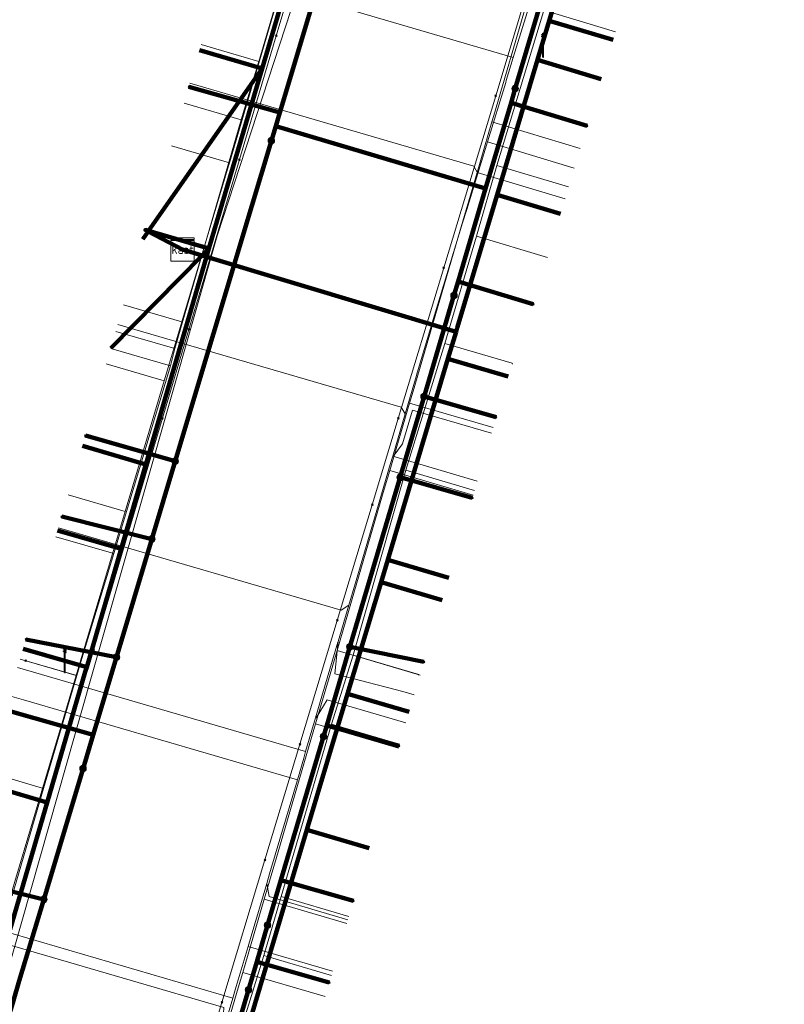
# Model space of a CAD drawing. Extents: x 152558 to 154479, y 462974 to 463683.
# Tile 326 of 638: x 154087 to 154113, y 463165 to 463199. Entities that reach past the tile are written whole.
import ezdxf
from ezdxf.enums import TextEntityAlignment as Align
from ezdxf.lldxf.tags import DXFTag

# ---------------------------------------------------------------- set-up
doc = ezdxf.new("R2010")
doc.units = 0
doc.header["$LTSCALE"] = 0.2
doc.layers.get('0').update_dxf_attribs({"linetype": 'CONTINUOUS'})
for name, color, linetype, lineweight in [('B-RO-KL-DATA_COAXIAAL_17_ZIGGO BV-G', 90, 'KL-DATA-N', 18), ('B-RO-KL-DATA_COAXIAAL_7_ZIGGO BV-G', 90, 'KL-DATA-N', 18), ('B-RO-KL-DATA_DUCT_ZIGGO BV-G', 90, 'CONTINUOUS', 100), ('B-RO-KL-DATA_HULPSTUK_KPN BV-S', 90, 'CONTINUOUS', 25), ('B-RO-KL-DATA_HULPSTUK_REGGEFIBER OPERATOR BV-S', 90, 'CONTINUOUS', 25), ('B-RO-KL-DATA_HULPSTUK_ZIGGO BV-S', 90, 'CONTINUOUS', 25), ('B-RO-KL-DATA_KABELBED_KPN BV-G', 90, 'CONTINUOUS', 100), ('B-RO-KL-DATA_KABELBED_ZIGGO BV-G', 90, 'CONTINUOUS', 100), ('B-RO-KL-DATA_REGGEFIBER OPERATOR BV-G', 90, 'KL-DATA-N', 18), ('B-RO-KL-ET_LS_400 V_STEDIN NETBEHEER BV-G', 190, 'KL-LS-N', 18), ('B-RO-KL-ET_LS_GEMEENTE AMERSFOORT-S', 190, 'CONTINUOUS', 25), ('B-RO-KL-GAS_LD_PE_32_0.1 BAR_STEDIN NETBEHEER BV-G', 50, 'KL-GAS-LD-N', 18), ('B-RO-KL-GAS_LD_PVC_63_0.1 BAR_STEDIN NETBEHEER BV-G', 50, 'KL-GAS-LD-N', 18), ('B-RO-KL-WATER_100_VITENS-G', 170, 'KL-WATER-N', 18), ('B-RO-KL-WATER_HULPSTUK_VITENS-S', 170, 'CONTINUOUS', 25)]:
    doc.layers.add(name, color=color, linetype=linetype, lineweight=lineweight)
doc.styles.add('NLCS-ISO', font='NLCS-ISO.ttf')
tags = doc.linetypes.add('KL-DATA-N', pattern='A,4,-1,[101,NLCS.SHX,S=0.5,R=0,X=0,Y=0],-1,4,-1,["D",Standard,S=1,R=0,X=-0.25,Y=-0.5],-1.5', length=12.5).pattern_tags.tags
tags[18] = DXFTag(74, 10)
tags = doc.linetypes.add('KL-GAS-LD-N', pattern='A,4,-1,[69,NLCS.SHX,S=0.5,R=0,X=0,Y=0],-1,4,-1,["L",Standard,S=1,R=0,X=0.25,Y=-0.5],-2', length=13).pattern_tags.tags
tags[18] = DXFTag(74, 10)
tags = doc.linetypes.add('KL-LS-N', pattern='A,4,-1,[103,NLCS.SHX,S=0.75,R=0,X=0,Y=0],-1,4,-1,["L",Standard,S=1,R=0,X=0,Y=-0.5],-2', length=13).pattern_tags.tags
tags[18] = DXFTag(74, 10)
doc.linetypes.add('KL-WATER-N', pattern='A,7,-0.5,[168,NLCS.SHX,S=0.75,R=0,X=0.75,Y=0],-2', length=9.5)

# ---------------------------------------------------------------- blocks, each defined once
blk = doc.blocks.new('SKL-WTB_HULP_KAST-SO')
at = {"color": 0, "linetype": 'ByBlock', "lineweight": 18}
for points in [[(-2, 2), (2, 2), (2, 1.68), (-2, 1.68)], [(-2, 1.52), (2, 1.52), (2, -2), (-2, -2)]]:
    blk.add_lwpolyline(points, close=True, dxfattribs=at)
at = {"color": 0, "linetype": 'ByBlock', "lineweight": 18, "style": 'NLCS-ISO'}
blk.add_text('kast', height=1.5, dxfattribs=at).set_placement((0, 0), align=Align.MIDDLE_CENTER)
at = {"color": 0, "linetype": 'ByBlock', "lineweight": 18, "style": 'NLCS-ISO', "flags": 1}
for tag, p in [('TYPE', (2.5, 0)), ('LABEL', (2.5, -1.5)), ('OMSCHRIJVING', (2.5, -3))]:
    blk.add_attdef(tag, p, '', height=1, dxfattribs=at)
blk = doc.blocks.new('SKL-WTB_HULP_OVERIG-SO')
at = {"color": 0, "linetype": 'ByBlock', "lineweight": 18}
for points in [[(-0.14, 0.14), (0.14, -0.14)], [(0.14, 0.14), (-0.14, -0.14)]]:
    blk.add_lwpolyline(points, dxfattribs=at)
at = {"color": 0, "linetype": 'ByBlock', "lineweight": 18, "style": 'NLCS-ISO', "flags": 1}
for tag, p in [('TYPE', (1.5, 0)), ('LABEL', (1.5, -1.5)), ('OMSCHRIJVING', (1.5, -3))]:
    blk.add_attdef(tag, p, '', height=1, dxfattribs=at)
blk = doc.blocks.new('SKL-WTB_HULP_MOF-SO')
at = {"linetype": 'ByBlock', "lineweight": 18}
h = blk.add_hatch(color=0, dxfattribs=at)
h.dxf.hatch_style = 1
h.paths.add_polyline_path([(-0.5625, 0, 1), (0.5625, 0, 1)])
at = {"color": 0, "linetype": 'ByBlock', "lineweight": 18}
blk.add_circle((0, 0), 0.5625, dxfattribs=at)
at = {"color": 0, "linetype": 'ByBlock', "lineweight": 18, "style": 'NLCS-ISO', "flags": 1}
for tag, p in [('TYPE', (1.5, 0)), ('LABEL', (1.5, -1.5)), ('OMSCHRIJVING', (1.5, -3))]:
    blk.add_attdef(tag, p, '', height=1, dxfattribs=at)
blk = doc.blocks.new('SKL-ET_LS_MAST-SO')
for p, q in [((-0.05, 2.07), (0.05, 2.07)), ((-0.05, -2), (0.05, -2))]:
    blk.add_line(p, q)
for points in [[(-0.18, 1.76), (-0.22, 1.76), (-0.22, 1.84), (-0.18, 1.84), (-0.18, 1.79)], [(-0.18, 1.79), (-0.05, 1.79)], [(-0.18, 1.76), (-0.05, 1.76)], [(-0.05, -2), (-0.05, 2.07)], [(0.05, -2), (0.05, 2.07)], [(0.18, 1.92), (0.05, 1.92)], [(0.18, 1.89), (0.05, 1.89)], [(0.18, 1.89), (0.22, 1.89), (0.22, 1.97), (0.18, 1.97), (0.18, 1.92)], [(0.18, 1.63), (0.22, 1.63), (0.22, 1.71), (0.18, 1.71), (0.18, 1.66)], [(-0.18, 1.49), (-0.22, 1.49), (-0.22, 1.57), (-0.18, 1.57), (-0.18, 1.52)], [(-0.18, 1.52), (-0.05, 1.52)], [(-0.18, 1.49), (-0.05, 1.49)], [(0.18, 1.66), (0.05, 1.66)], [(0.18, 1.63), (0.05, 1.63)], [(0.18, 1.39), (0.05, 1.39)], [(0.18, 1.36), (0.05, 1.36)], [(0.18, 1.36), (0.22, 1.36), (0.22, 1.44), (0.18, 1.44), (0.18, 1.39)]]:
    blk.add_lwpolyline(points)

msp = doc.modelspace()

# ---------------------------------------------------------------- linework, layer by layer
at = {"layer": 'B-RO-KL-DATA_COAXIAAL_17_ZIGGO BV-G', "flags": 128}
for points in [[(154029.423, 463067.701), (154029.759, 463068.216), (154030.431, 463067.778), (154032.513, 463066.421), (154034.757, 463064.958), (154035.105, 463064.731), (154035.088, 463064.739), (154037.116, 463063.552), (154038.186, 463062.976), (154039.185, 463062.438), (154041.293, 463061.398), (154042.618, 463060.802), (154043.436, 463060.434), (154045.612, 463059.547), (154049.426, 463058.097), (154049.598, 463058.048), (154053.749, 463056.86), (154054.222, 463056.717), (154055.179, 463056.426), (154062.379, 463054.242), (154063.034, 463054.043), (154063.416, 463053.927), (154065.581, 463064.581), (154065.683, 463065.086), (154065.733, 463065.331), (154065.783, 463065.576), (154066.035, 463066.813), (154066.141, 463067.338), (154067.908, 463073.246), (154068.235, 463074.339), (154068.378, 463074.818), (154069.069, 463077.126), (154069.557, 463078.757), (154071.085, 463083.865), (154073.364, 463091.552), (154074.202, 463094.379), (154075.223, 463097.823), (154075.892, 463100.08), (154076.49, 463102.097), (154076.747, 463102.964), (154077.918, 463106.914), (154078.281, 463108.137), (154078.839, 463110.019), (154078.979, 463110.486), (154080.627, 463115.995), (154082.046, 463120.735), (154082.419, 463121.982), (154084.628, 463129.363), (154085.76, 463133.145), (154087.15, 463137.791), (154087.208, 463137.986), (154089.173, 463144.55), (154090.892, 463150.296), (154091.248, 463151.484), (154093.273, 463158.25), (154093.961, 463160.549), (154094.978, 463163.947), (154097.098, 463171.032), (154098.485, 463175.667), (154099.623, 463179.468), (154099.852, 463180.234), (154101.902, 463187.084), (154102.176, 463188), (154102.218, 463188.14), (154102.339, 463188.546), (154103.573, 463192.668), (154104.95, 463197.267), (154105.35, 463198.604), (154105.692, 463199.745), (154106.347, 463201.907), (154107.668, 463206.268), (154109.986, 463213.926), (154112.009, 463220.604), (154112.984, 463224.011), (154113.107, 463224.444), (154113.176, 463224.684), (154113.245, 463224.924), (154113.314, 463225.164), (154113.383, 463225.404), (154113.752, 463226.697), (154114.681, 463229.943), (154114.925, 463230.798), (154115.069, 463231.3), (154116.966, 463237.403), (154117.855, 463240.265), (154118.861, 463243.503), (154119.375, 463245.238), (154120.117, 463247.745), (154120.83, 463250), (154121.727, 463252.934), (154122.93, 463256.871), (154124.576, 463262.255), (154124.763, 463262.888), (154125.681, 463266.002), (154128.19, 463274.512), (154129.486, 463278.909), (154129.801, 463279.979), (154130, 463280.653), (154130.509, 463282.378), (154132.517, 463289.187), (154133.79, 463293.506), (154135.205, 463298.304), (154138.408, 463309.168), (154140.696, 463316.923), (154141.004, 463317.969), (154142.06, 463321.549), (154143.28, 463325.687), (154145.538, 463333.347), (154145.833, 463334.348), (154146.358, 463336.128), (154153.347, 463335.311), (154160.381, 463335.067), (154167.181, 463335.385), (154167.411, 463335.396), (154168.811, 463335.576), (154168.413, 463334.85), (154168.17, 463334.406), (154168.055, 463334.197), (154167.746, 463333.633), (154167.455, 463333.103), (154167.402, 463333.006), (154167.318, 463332.853), (154167.079, 463332.418), (154166.84, 463331.982), (154167.495, 463331.589), (154167.996, 463331.289), (154168.335, 463331.085), (154168.284, 463330.999)], [(154120.958, 462987.819), (154120.001, 462988.092), (154120.028, 462988.188), (154120.055, 462988.284), (154120.083, 462988.38), (154120.138, 462988.573), (154119.942, 462988.629), (154115.31, 462989.247), (154114.779, 462989.398), (154117.263, 462997.747), (154117.277, 462997.795), (154117.353, 462998.048), (154118.486, 463001.854), (154119.86, 463003.272), (154120.988, 463004.21), (154121.556, 463004.721), (154121.981, 463005.428), (154129.22, 463033.412), (154129.153, 463033.787), (154128.861, 463034.161), (154128.4, 463034.481), (154130.728, 463033.802), (154132.44, 463033.303), (154132.972, 463033.148), (154133.217, 463033.077), (154133.554, 463032.979), (154134.362, 463035.752), (154135.133, 463043.855), (154135.128, 463043.856), (154126.108, 463046.44), (154100.207, 463054.123), (154097.399, 463054.694), (154067.442, 463063.942), (154067.032, 463064.437), (154066.649, 463064.812), (154066.348, 463065.256), (154066.14, 463065.75), (154066.035, 463066.276), (154066.035, 463066.813), (154066.141, 463067.338), (154067.908, 463073.246), (154068.235, 463074.339), (154068.378, 463074.818), (154069.069, 463077.126), (154069.557, 463078.757), (154071.085, 463083.865), (154073.364, 463091.552), (154074.202, 463094.379), (154075.223, 463097.823), (154075.892, 463100.08), (154076.49, 463102.097), (154076.747, 463102.964), (154077.918, 463106.914), (154078.281, 463108.137), (154078.839, 463110.019), (154078.979, 463110.486), (154080.627, 463115.995), (154082.046, 463120.735), (154082.419, 463121.982), (154084.628, 463129.363), (154085.76, 463133.145), (154087.15, 463137.791), (154087.208, 463137.986), (154089.173, 463144.55), (154090.892, 463150.296), (154091.248, 463151.484), (154093.273, 463158.25), (154093.961, 463160.549), (154094.978, 463163.947), (154097.098, 463171.032), (154098.485, 463175.667), (154099.623, 463179.468), (154099.852, 463180.234), (154101.902, 463187.084), (154102.176, 463188), (154102.218, 463188.14), (154102.339, 463188.546), (154103.573, 463192.668), (154104.95, 463197.267), (154105.35, 463198.604), (154105.692, 463199.745), (154106.347, 463201.907), (154107.668, 463206.268), (154109.986, 463213.926), (154112.009, 463220.604), (154112.984, 463224.011), (154113.107, 463224.444), (154113.176, 463224.684), (154113.245, 463224.924), (154113.314, 463225.164), (154113.383, 463225.404), (154113.752, 463226.697), (154114.681, 463229.943), (154114.925, 463230.798), (154115.069, 463231.3), (154116.966, 463237.403), (154117.855, 463240.265), (154118.861, 463243.503), (154119.375, 463245.238), (154120.117, 463247.745), (154120.83, 463250), (154121.727, 463252.934), (154122.93, 463256.871), (154124.576, 463262.255), (154124.763, 463262.888), (154125.681, 463266.002), (154128.19, 463274.512), (154129.486, 463278.909), (154129.801, 463279.979), (154130, 463280.653), (154130.509, 463282.378), (154132.517, 463289.187), (154133.79, 463293.506), (154135.205, 463298.304), (154138.408, 463309.168), (154140.696, 463316.923), (154141.004, 463317.969), (154142.06, 463321.549), (154143.28, 463325.687), (154145.538, 463333.347), (154147.832, 463332.656), (154150.74, 463331.14), (154156.152, 463328.32), (154158.551, 463327.07), (154162.502, 463324.904), (154162.629, 463324.835), (154162.853, 463324.712), (154163.126, 463325.209), (154163.171, 463325.292), (154163.868, 463326.562), (154165.89, 463330.249), (154166.058, 463330.556), (154166.153, 463330.729), (154166.421, 463331.217), (154166.541, 463331.436), (154166.649, 463331.633), (154166.661, 463331.655), (154166.781, 463331.874), (154167.43, 463331.512), (154167.876, 463331.244), (154168.284, 463330.999)], [(154121.26, 463222.009), (154121.106, 463221.509), (154119.049, 463222.143), (154118.004, 463222.465), (154117.14, 463222.731), (154115.992, 463223.085), (154113.804, 463223.758), (154112.984, 463224.011), (154112.009, 463220.604), (154109.986, 463213.926), (154107.668, 463206.268), (154106.347, 463201.907), (154105.692, 463199.745), (154105.35, 463198.604), (154104.95, 463197.267), (154103.573, 463192.668), (154102.339, 463188.546), (154102.218, 463188.14), (154102.176, 463188), (154093.679, 463190.561), (154093.527, 463190.607), (154092.862, 463190.807)]]:
    msp.add_lwpolyline(points, dxfattribs=at)
at = {"layer": 'B-RO-KL-DATA_COAXIAAL_7_ZIGGO BV-G', "flags": 128}
for points in [[(154092.862, 463190.807), (154093.527, 463190.607), (154093.679, 463190.561), (154102.176, 463188), (154102.218, 463188.14), (154102.339, 463188.546), (154103.573, 463192.668), (154104.95, 463197.267), (154105.35, 463198.604), (154105.692, 463199.745), (154106.347, 463201.907), (154107.668, 463206.268), (154109.986, 463213.926), (154112.139, 463213.278)], [(154092.862, 463190.807), (154093.527, 463190.607), (154093.679, 463190.561), (154102.176, 463188), (154102.218, 463188.14), (154102.339, 463188.546), (154103.573, 463192.668), (154104.95, 463197.267), (154105.35, 463198.604), (154105.692, 463199.745), (154106.347, 463201.907), (154107.668, 463206.268), (154109.828, 463205.618)], [(154092.862, 463190.807), (154093.527, 463190.607), (154093.762, 463190.846), (154094.388, 463192.993), (154095.57, 463196.981), (154096.335, 463199.563), (154097.244, 463202.632), (154097.95, 463205.013), (154095.795, 463205.644)], [(154092.862, 463190.807), (154093.527, 463190.607), (154093.762, 463190.846), (154094.388, 463192.993), (154095.57, 463196.981), (154096.335, 463199.563), (154097.244, 463202.632), (154095.101, 463203.26)], [(154092.862, 463190.807), (154093.527, 463190.607), (154093.679, 463190.561), (154102.176, 463188), (154102.218, 463188.14), (154102.339, 463188.546), (154103.573, 463192.668), (154104.95, 463197.267), (154105.35, 463198.604), (154105.692, 463199.745), (154106.347, 463201.907), (154108.514, 463201.254)], [(154092.862, 463190.807), (154093.527, 463190.607), (154093.679, 463190.561), (154102.176, 463188), (154102.218, 463188.14), (154102.339, 463188.546), (154103.573, 463192.668), (154104.95, 463197.267), (154105.35, 463198.604), (154107.524, 463197.95)], [(154092.862, 463190.807), (154093.527, 463190.607), (154093.762, 463190.846), (154094.388, 463192.993), (154095.57, 463196.981), (154093.443, 463197.604)], [(154092.862, 463190.807), (154093.527, 463190.607), (154093.762, 463190.846), (154094.388, 463192.993), (154095.57, 463196.981), (154093.443, 463197.604)], [(154092.862, 463190.807), (154093.527, 463190.607), (154093.679, 463190.561), (154102.176, 463188), (154102.218, 463188.14), (154102.339, 463188.546), (154103.573, 463192.668), (154104.95, 463197.267), (154107.117, 463196.615)], [(154092.862, 463190.807), (154093.527, 463190.607), (154093.679, 463190.561), (154102.176, 463188), (154102.218, 463188.14), (154102.339, 463188.546), (154103.573, 463192.668), (154105.733, 463192.018)], [(154092.862, 463190.807), (154091.693, 463191.426), (154091.504, 463191.155)], [(154092.862, 463190.807), (154093.527, 463190.607), (154093.679, 463190.561), (154091.614, 463183.484), (154090.774, 463180.602), (154089.598, 463176.572), (154089.551, 463176.409), (154088.254, 463171.964), (154087.864, 463170.625), (154086.986, 463167.646), (154085.94, 463164.097), (154084.725, 463159.972), (154083.877, 463157.095), (154081.905, 463150.402), (154081.622, 463149.443), (154079.887, 463143.559), (154079.613, 463142.628), (154078.991, 463140.515), (154078.883, 463140.15), (154078.483, 463138.792), (154077.962, 463137.049), (154076.52, 463132.231), (154074.546, 463125.634), (154071, 463125)], [(154092.862, 463190.807), (154093.527, 463190.607), (154093.679, 463190.561), (154091.614, 463183.484), (154090.774, 463180.602), (154089.598, 463176.572), (154089.551, 463176.409), (154088.254, 463171.964), (154087.864, 463170.625), (154086.986, 463167.646), (154085.94, 463164.097), (154084.725, 463159.972), (154083.877, 463157.095), (154081.905, 463150.402), (154081.622, 463149.443), (154079.887, 463143.559), (154079.613, 463142.628), (154078.991, 463140.515), (154078.883, 463140.15), (154078.483, 463138.792), (154077.962, 463137.049), (154076.52, 463132.231), (154074.546, 463125.634), (154071, 463125)], [(154092.862, 463190.807), (154093.527, 463190.607), (154093.679, 463190.561), (154091.614, 463183.484), (154090.774, 463180.602), (154089.598, 463176.572), (154089.551, 463176.409), (154088.254, 463171.964), (154087.864, 463170.625), (154086.986, 463167.646), (154085.94, 463164.097), (154084.725, 463159.972), (154083.877, 463157.095), (154081.905, 463150.402), (154081.622, 463149.443), (154079.887, 463143.559), (154079.613, 463142.628), (154078.991, 463140.515), (154078.883, 463140.15), (154078.483, 463138.792), (154077.962, 463137.049), (154076.52, 463132.231), (154074.612, 463132.798)], [(154092.862, 463190.807), (154093.527, 463190.607), (154093.679, 463190.561), (154091.614, 463183.484), (154090.774, 463180.602), (154089.598, 463176.572), (154089.551, 463176.409), (154088.254, 463171.964), (154087.864, 463170.625), (154086.986, 463167.646), (154085.94, 463164.097), (154084.725, 463159.972), (154083.877, 463157.095), (154081.905, 463150.402), (154081.622, 463149.443), (154079.887, 463143.559), (154079.613, 463142.628), (154078.991, 463140.515), (154078.883, 463140.15), (154078.483, 463138.792), (154077.962, 463137.049), (154076.05, 463137.618)], [(154092.862, 463190.807), (154093.527, 463190.607), (154093.679, 463190.561), (154091.614, 463183.484), (154090.774, 463180.602), (154089.598, 463176.572), (154089.551, 463176.409), (154088.254, 463171.964), (154087.864, 463170.625), (154086.986, 463167.646), (154085.94, 463164.097), (154084.725, 463159.972), (154083.877, 463157.095), (154081.905, 463150.402), (154081.622, 463149.443), (154079.887, 463143.559), (154079.613, 463142.628), (154078.991, 463140.515), (154078.883, 463140.15), (154076.971, 463140.714)], [(154092.862, 463190.807), (154093.527, 463190.607), (154093.679, 463190.561), (154091.614, 463183.484), (154090.774, 463180.602), (154089.598, 463176.572), (154089.551, 463176.409), (154088.254, 463171.964), (154087.864, 463170.625), (154086.986, 463167.646), (154085.94, 463164.097), (154084.725, 463159.972), (154083.877, 463157.095), (154081.905, 463150.402), (154081.622, 463149.443), (154079.887, 463143.559), (154077.984, 463144.12)], [(154092.862, 463190.807), (154093.527, 463190.607), (154093.679, 463190.561), (154091.614, 463183.484), (154090.774, 463180.602), (154089.598, 463176.572), (154089.551, 463176.409), (154088.254, 463171.964), (154087.864, 463170.625), (154086.986, 463167.646), (154085.94, 463164.097), (154084.725, 463159.972), (154083.877, 463157.095), (154081.905, 463150.402), (154081.622, 463149.443), (154079.734, 463150.004)], [(154092.862, 463190.807), (154093.527, 463190.607), (154093.679, 463190.561), (154091.614, 463183.484), (154090.774, 463180.602), (154089.598, 463176.572), (154089.551, 463176.409), (154088.254, 463171.964), (154087.864, 463170.625), (154086.986, 463167.646), (154085.94, 463164.097), (154084.725, 463159.972), (154083.877, 463157.095), (154081.905, 463150.402), (154080.015, 463150.964)], [(154092.862, 463190.807), (154093.527, 463190.607), (154093.679, 463190.561), (154102.176, 463188), (154101.902, 463187.084), (154099.852, 463180.234), (154099.623, 463179.468), (154098.485, 463175.667), (154097.098, 463171.032), (154094.978, 463163.947), (154093.961, 463160.549), (154093.273, 463158.25), (154091.248, 463151.484), (154090.892, 463150.296), (154089.173, 463144.55), (154087.208, 463137.986), (154087.15, 463137.791), (154085.76, 463133.145), (154084.628, 463129.363), (154082.419, 463121.982), (154084.719, 463121.301)], [(154092.862, 463190.807), (154093.527, 463190.607), (154093.679, 463190.561), (154091.614, 463183.484), (154090.774, 463180.602), (154089.598, 463176.572), (154089.551, 463176.409), (154088.254, 463171.964), (154087.864, 463170.625), (154086.986, 463167.646), (154085.94, 463164.097), (154084.725, 463159.972), (154082.585, 463160.596)], [(154092.862, 463190.807), (154093.527, 463190.607), (154093.679, 463190.561), (154091.614, 463183.484), (154090.774, 463180.602), (154089.598, 463176.572), (154089.551, 463176.409), (154088.254, 463171.964), (154087.864, 463170.625), (154086.986, 463167.646), (154085.94, 463164.097), (154083.789, 463164.724)], [(154092.862, 463190.807), (154093.527, 463190.607), (154093.679, 463190.561), (154102.176, 463188), (154101.902, 463187.084), (154099.852, 463180.234), (154099.623, 463179.468), (154098.485, 463175.667), (154097.098, 463171.032), (154094.978, 463163.947), (154093.961, 463160.549), (154093.273, 463158.25), (154091.248, 463151.484), (154090.892, 463150.296), (154089.173, 463144.55), (154087.208, 463137.986), (154087.15, 463137.791), (154085.76, 463133.145), (154084.628, 463129.363), (154086.908, 463128.688)], [(154092.862, 463190.807), (154093.527, 463190.607), (154093.679, 463190.561), (154102.176, 463188), (154101.902, 463187.084), (154099.852, 463180.234), (154099.623, 463179.468), (154098.485, 463175.667), (154097.098, 463171.032), (154094.978, 463163.947), (154093.961, 463160.549), (154093.273, 463158.25), (154091.248, 463151.484), (154090.892, 463150.296), (154089.173, 463144.55), (154087.208, 463137.986), (154087.15, 463137.791), (154085.76, 463133.145), (154084.628, 463129.363), (154086.908, 463128.688)], [(154092.862, 463190.807), (154093.527, 463190.607), (154093.679, 463190.561), (154091.614, 463183.484), (154090.774, 463180.602), (154089.598, 463176.572), (154089.551, 463176.409), (154088.254, 463171.964), (154087.864, 463170.625), (154086.986, 463167.646), (154084.83, 463168.275)], [(154092.862, 463190.807), (154093.527, 463190.607), (154093.679, 463190.561), (154091.614, 463183.484), (154090.774, 463180.602), (154089.598, 463176.572), (154089.551, 463176.409), (154088.254, 463171.964), (154087.864, 463170.625), (154086.986, 463167.646), (154084.83, 463168.275)], [(154092.862, 463190.807), (154093.527, 463190.607), (154093.679, 463190.561), (154102.176, 463188), (154101.902, 463187.084), (154099.852, 463180.234), (154099.623, 463179.468), (154098.485, 463175.667), (154097.098, 463171.032), (154094.978, 463163.947), (154093.961, 463160.549), (154093.273, 463158.25), (154091.248, 463151.484), (154090.892, 463150.296), (154089.173, 463144.55), (154087.208, 463137.986), (154087.15, 463137.791), (154085.76, 463133.145), (154086.891, 463132.811), (154086.692, 463132.14), (154087.831, 463131.803)], [(154092.862, 463190.807), (154093.527, 463190.607), (154093.679, 463190.561), (154091.614, 463183.484), (154090.774, 463180.602), (154089.598, 463176.572), (154089.551, 463176.409), (154088.254, 463171.964), (154086.09, 463172.595)], [(154089.906, 463137.782), (154089.744, 463137.233), (154087.208, 463137.986), (154089.173, 463144.55), (154090.892, 463150.296), (154091.248, 463151.484), (154093.273, 463158.25), (154093.961, 463160.549), (154094.978, 463163.947), (154097.098, 463171.032), (154098.485, 463175.667), (154099.623, 463179.468), (154099.852, 463180.234), (154101.902, 463187.084), (154102.176, 463188), (154093.679, 463190.561), (154093.527, 463190.607), (154092.862, 463190.807)], [(154092.862, 463190.807), (154093.527, 463190.607), (154093.679, 463190.561), (154091.614, 463183.484), (154090.774, 463180.602), (154089.598, 463176.572), (154087.434, 463177.203)], [(154092.862, 463190.807), (154093.527, 463190.607), (154093.679, 463190.561), (154102.176, 463188), (154101.902, 463187.084), (154099.852, 463180.234), (154099.623, 463179.468), (154098.485, 463175.667), (154097.098, 463171.032), (154094.978, 463163.947), (154093.961, 463160.549), (154093.273, 463158.25), (154091.248, 463151.484), (154090.892, 463150.296), (154089.173, 463144.55), (154091.397, 463143.894)], [(154092.862, 463190.807), (154093.527, 463190.607), (154093.679, 463190.561), (154091.614, 463183.484), (154089.45, 463184.115)], [(154092.862, 463190.807), (154093.527, 463190.607), (154090.423, 463187.448)], [(154092.862, 463190.807), (154093.527, 463190.607), (154093.679, 463190.561), (154102.176, 463188), (154101.902, 463187.084), (154099.852, 463180.234), (154099.623, 463179.468), (154098.485, 463175.667), (154097.098, 463171.032), (154094.978, 463163.947), (154093.961, 463160.549), (154093.273, 463158.25), (154091.248, 463151.484), (154090.892, 463150.296), (154093.093, 463149.648)], [(154092.862, 463190.807), (154093.527, 463190.607), (154093.679, 463190.561), (154102.176, 463188), (154101.902, 463187.084), (154099.852, 463180.234), (154099.623, 463179.468), (154098.485, 463175.667), (154097.098, 463171.032), (154094.978, 463163.947), (154093.961, 463160.549), (154093.273, 463158.25), (154091.248, 463151.484), (154093.448, 463150.836)], [(154092.862, 463190.807), (154093.527, 463190.607), (154093.679, 463190.561), (154102.176, 463188), (154101.902, 463187.084), (154099.852, 463180.234), (154101.932, 463179.621)], [(154092.862, 463190.807), (154093.527, 463190.607), (154093.679, 463190.561), (154102.176, 463188), (154101.902, 463187.084), (154099.852, 463180.234), (154099.623, 463179.468), (154101.706, 463178.854)], [(154092.862, 463190.807), (154093.527, 463190.607), (154093.679, 463190.561), (154102.176, 463188), (154101.902, 463187.084), (154099.852, 463180.234), (154099.623, 463179.468), (154098.485, 463175.667), (154100.58, 463175.05)], [(154092.862, 463190.807), (154093.527, 463190.607), (154093.679, 463190.561), (154102.176, 463188), (154101.902, 463187.084), (154099.852, 463180.234), (154099.623, 463179.468), (154098.485, 463175.667), (154097.098, 463171.032), (154094.978, 463163.947), (154097.121, 463163.315)], [(154092.862, 463190.807), (154093.527, 463190.607), (154093.679, 463190.561), (154102.176, 463188), (154101.902, 463187.084), (154103.954, 463186.48)], [(154092.862, 463190.807), (154093.527, 463190.607), (154093.679, 463190.561), (154102.176, 463188), (154101.902, 463187.084), (154099.852, 463180.234), (154099.623, 463179.468), (154098.485, 463175.667), (154097.098, 463171.032), (154099.212, 463170.409)], [(154092.862, 463190.807), (154093.527, 463190.607), (154093.679, 463190.561), (154102.176, 463188), (154101.902, 463187.084), (154099.852, 463180.234), (154099.623, 463179.468), (154098.485, 463175.667), (154097.098, 463171.032), (154094.978, 463163.947), (154093.961, 463160.549), (154096.123, 463159.912)], [(154092.862, 463190.807), (154093.527, 463190.607), (154093.679, 463190.561), (154102.176, 463188), (154101.902, 463187.084), (154099.852, 463180.234), (154099.623, 463179.468), (154098.485, 463175.667), (154097.098, 463171.032), (154094.978, 463163.947), (154093.961, 463160.549), (154093.273, 463158.25), (154095.44, 463157.611)]]:
    msp.add_lwpolyline(points, dxfattribs=at)
at = {"layer": 'B-RO-KL-DATA_DUCT_ZIGGO BV-G', "flags": 128}
for points in [[(154113.107, 463224.444), (154112.984, 463224.011), (154109.986, 463213.926), (154107.668, 463206.268), (154106.347, 463201.907), (154105.35, 463198.604), (154104.95, 463197.267), (154103.573, 463192.668), (154102.218, 463188.14)], [(154082.046, 463120.735), (154082.419, 463121.982), (154084.628, 463129.363), (154085.76, 463133.145), (154087.208, 463137.986), (154089.173, 463144.55), (154090.892, 463150.296), (154091.248, 463151.484), (154093.273, 463158.25), (154093.961, 463160.549), (154094.978, 463163.947), (154097.098, 463171.032), (154098.485, 463175.667), (154099.623, 463179.468), (154099.852, 463180.234), (154101.902, 463187.084), (154102.176, 463188), (154102.218, 463188.14), (154103.573, 463192.668), (154104.95, 463197.267), (154105.35, 463198.604), (154106.347, 463201.907)], [(154106.347, 463201.907), (154105.35, 463198.604), (154104.95, 463197.267), (154103.573, 463192.668), (154102.218, 463188.14), (154102.176, 463188), (154101.902, 463187.084), (154099.852, 463180.234), (154099.623, 463179.468), (154098.485, 463175.667), (154097.098, 463171.032), (154094.978, 463163.947), (154093.961, 463160.549), (154093.273, 463158.25), (154091.248, 463151.484), (154090.892, 463150.296), (154089.173, 463144.55), (154087.208, 463137.986), (154085.76, 463133.145), (154084.628, 463129.363), (154082.419, 463121.982), (154082.046, 463120.735)], [(154106.347, 463201.907), (154105.35, 463198.604), (154104.95, 463197.267), (154103.573, 463192.668), (154102.218, 463188.14), (154102.176, 463188), (154101.902, 463187.084), (154099.852, 463180.234), (154099.623, 463179.468), (154098.485, 463175.667), (154097.098, 463171.032), (154094.978, 463163.947), (154093.961, 463160.549), (154093.273, 463158.25), (154091.248, 463151.484), (154090.892, 463150.296), (154089.173, 463144.55), (154087.208, 463137.986), (154085.76, 463133.145), (154084.628, 463129.363), (154082.419, 463121.982), (154082.046, 463120.735)]]:
    msp.add_lwpolyline(points, dxfattribs=at)
at = {"layer": 'B-RO-KL-DATA_KABELBED_KPN BV-G', "flags": 128}
for points in [[(154112.004, 463249.705), (154111.622, 463248.491), (154110.857, 463245.843), (154108.85, 463238.889), (154108.628, 463238.122), (154108.198, 463236.633), (154108.088, 463236.253), (154106, 463229.019), (154105.667, 463227.867), (154105.39, 463226.905), (154104.157, 463222.637), (154103.533, 463220.476), (154101.907, 463214.843), (154101.436, 463213.213), (154100.028, 463208.335), (154098.706, 463203.926), (154096.172, 463195.472), (154096.034, 463195.013), (154096.034, 463195.012)], [(154103.183, 463192.885), (154104.048, 463195.808), (154104.19, 463196.29), (154105.309, 463200.073), (154105.477, 463200.641), (154106.103, 463202.756), (154106.387, 463203.717), (154107.812, 463208.534), (154109.538, 463214.369), (154113.048, 463225.872), (154117.717, 463241.468), (154117.887, 463242.036), (154119.496, 463247.411)], [(154095.886, 463194.517), (154096.034, 463195.012), (154096.034, 463195.013), (154096.172, 463195.472), (154093.076, 463196.352)], [(154104.19, 463196.29), (154104.048, 463195.808), (154106.637, 463195.019)], [(154080.766, 463143.889), (154081.486, 463146.339), (154082.053, 463148.268), (154082.194, 463148.747), (154082.898, 463151.139), (154083.039, 463151.618), (154083.747, 463154.026), (154084.903, 463157.883), (154085.09, 463158.506), (154085.752, 463160.713), (154087.101, 463165.212), (154087.302, 463165.883), (154088.134, 463168.66), (154089.472, 463173.121), (154089.817, 463174.273), (154090.61, 463176.918), (154091.816, 463180.941), (154092.612, 463183.596), (154095.221, 463192.3), (154095.886, 463194.517), (154096.034, 463195.012)], [(154096.034, 463195.013), (154096.034, 463195.013), (154103.183, 463192.886)], [(154088.068, 463141.787), (154088.723, 463144), (154088.821, 463144.334), (154090.434, 463149.786), (154090.578, 463150.273), (154091.091, 463152.007), (154091.202, 463152.38), (154092.57, 463157.007), (154093.534, 463160.266), (154093.747, 463160.987), (154095.105, 463165.575), (154095.387, 463166.528), (154095.757, 463167.781), (154096.21, 463169.311), (154097.659, 463174.211), (154097.771, 463174.589), (154098.562, 463177.264), (154100.272, 463183.044), (154101.086, 463185.796), (154102.106, 463189.243), (154102.247, 463189.721), (154103.183, 463192.885)], [(154102.106, 463189.243), (154102.247, 463189.721), (154104.806, 463188.941)], [(154101.086, 463185.796), (154103.54, 463185.092)], [(154092.612, 463183.596), (154089.552, 463184.463)], [(154100.272, 463183.044), (154102.728, 463182.339)], [(154091.816, 463180.941), (154088.748, 463181.706)], [(154090.61, 463176.918), (154087.526, 463177.518)], [(154098.562, 463177.264), (154101.081, 463176.75)], [(154089.472, 463173.121), (154089.817, 463174.273), (154086.826, 463175.118)], [(154097.659, 463174.211), (154097.771, 463174.589), (154100.237, 463173.888)], [(154088.134, 463168.66), (154085.158, 463169.399)], [(154095.757, 463167.781), (154096.21, 463169.311), (154098.681, 463168.606)], [(154095.105, 463165.575), (154095.387, 463166.528), (154097.86, 463165.824)]]:
    msp.add_lwpolyline(points, dxfattribs=at)
at = {"layer": 'B-RO-KL-DATA_KABELBED_ZIGGO BV-G', "flags": 128}
for points in [[(154105.35, 463198.604), (154106.347, 463201.907)], [(154095.57, 463196.981), (154096.335, 463199.563)], [(154104.95, 463197.267), (154105.35, 463198.604)], [(154107.524, 463197.95), (154105.35, 463198.604)], [(154093.443, 463197.604), (154095.57, 463196.981)], [(154103.573, 463192.668), (154104.95, 463197.267)], [(154107.117, 463196.615), (154104.95, 463197.267)], [(154095.57, 463196.981), (154091.707, 463191.445)], [(154093.762, 463190.846), (154095.57, 463196.981)], [(154102.218, 463188.14), (154103.573, 463192.668)], [(154105.733, 463192.018), (154103.573, 463192.668)], [(154091.693, 463191.426), (154091.504, 463191.155)], [(154091.693, 463191.426), (154091.598, 463191.477), (154091.707, 463191.445)], [(154092.862, 463190.807), (154091.693, 463191.426)], [(154091.707, 463191.445), (154093.762, 463190.846)], [(154092.862, 463190.807), (154093.527, 463190.607)], [(154093.762, 463190.846), (154093.527, 463190.607)], [(154093.679, 463190.561), (154093.762, 463190.846)], [(154093.527, 463190.607), (154090.423, 463187.448)], [(154091.614, 463183.484), (154093.679, 463190.561)], [(154093.527, 463190.607), (154093.679, 463190.561)], [(154093.679, 463190.561), (154102.176, 463188)], [(154102.176, 463188), (154101.902, 463187.084)], [(154102.176, 463188), (154102.218, 463188.14)], [(154101.902, 463187.084), (154099.852, 463180.234)], [(154103.954, 463186.48), (154101.902, 463187.084)], [(154089.45, 463184.115), (154091.614, 463183.484)], [(154090.774, 463180.602), (154091.614, 463183.484)], [(154088.605, 463181.234), (154090.774, 463180.602)], [(154089.598, 463176.572), (154090.774, 463180.602)], [(154099.852, 463180.234), (154099.623, 463179.468)], [(154101.932, 463179.621), (154099.852, 463180.234)], [(154099.623, 463179.468), (154098.485, 463175.667)], [(154101.706, 463178.854), (154099.623, 463179.468)], [(154087.434, 463177.203), (154089.598, 463176.572)], [(154088.254, 463171.964), (154089.551, 463176.409)], [(154089.551, 463176.409), (154089.598, 463176.572)], [(154098.485, 463175.667), (154097.098, 463171.032)], [(154100.58, 463175.05), (154098.485, 463175.667)], [(154086.09, 463172.595), (154088.254, 463171.964)], [(154086.986, 463167.646), (154088.254, 463171.964)], [(154097.098, 463171.032), (154094.978, 463163.947)], [(154099.212, 463170.409), (154097.098, 463171.032)]]:
    msp.add_lwpolyline(points, dxfattribs=at)
at = {"layer": 'B-RO-KL-DATA_REGGEFIBER OPERATOR BV-G', "flags": 128}
for points in [[(154067.503, 463072.943), (154068.598, 463075.463), (154073.674, 463092.621), (154073.759, 463092.925), (154075.581, 463099.128), (154076.588, 463102.593), (154078.018, 463107.471), (154078.863, 463110.373), (154080.705, 463116.45), (154080.957, 463117.393), (154082.388, 463122.181), (154083.424, 463125.759), (154085.664, 463133.374), (154086.191, 463135.165), (154088.286, 463142.05), (154088.947, 463144.397), (154090.791, 463150.491), (154091.453, 463152.723), (154092.951, 463157.927), (154093.898, 463161.11), (154095.625, 463166.745), (154096.219, 463168.761), (154097.937, 463174.634), (154098.669, 463176.984), (154100.469, 463183.288), (154101.791, 463187.607), (154102.87, 463191.263), (154103.568, 463193.674), (154105.918, 463201.436), (154106.072, 463202.002), (154107.775, 463207.798), (154108.438, 463209.914), (154108.483, 463210.266), (154110.714, 463217.015), (154112.969, 463216.497)], [(154095.464, 463197.219), (154097.652, 463204.66)], [(154103.568, 463193.674), (154105.918, 463201.436)], [(154093.499, 463197.795), (154095.464, 463197.219)], [(154094.858, 463195.221), (154095.464, 463197.219)], [(154092.912, 463195.792), (154094.858, 463195.221)], [(154092.595, 463187.433), (154094.858, 463195.221)], [(154102.87, 463191.263), (154103.568, 463193.674)], [(154103.568, 463193.674), (154106.01, 463192.939)], [(154101.791, 463187.607), (154102.87, 463191.263)], [(154102.87, 463191.263), (154105.286, 463190.536)], [(154090.589, 463188.018), (154092.595, 463187.433)], [(154090.419, 463187.435), (154092.449, 463186.843)], [(154092.449, 463186.843), (154092.595, 463187.433)], [(154100.469, 463183.288), (154101.791, 463187.607)], [(154101.791, 463187.607), (154104.082, 463186.932)], [(154090.524, 463180.444), (154092.449, 463186.843)], [(154104.082, 463186.932), (154104.1, 463186.9)], [(154098.669, 463176.984), (154100.469, 463183.288)], [(154100.469, 463183.288), (154102.805, 463182.599)], [(154088.548, 463181.02), (154090.524, 463180.444)], [(154089.263, 463176.287), (154089.4, 463176.752), (154090.524, 463180.444)], [(154097.937, 463174.634), (154098.669, 463176.984)], [(154098.669, 463176.984), (154100.907, 463176.324)], [(154087.33, 463176.846), (154089.263, 463176.287)], [(154088.13, 463172.442), (154089.263, 463176.287)], [(154100.9, 463176.3), (154100.907, 463176.324)], [(154096.219, 463168.761), (154097.937, 463174.634)], [(154097.937, 463174.634), (154100.255, 463173.95)], [(154086.209, 463173.002), (154088.13, 463172.442)], [(154087.06, 463168.785), (154088.13, 463172.442)], [(154095.625, 463166.745), (154096.219, 463168.761)], [(154096.219, 463168.761), (154098.526, 463168.082)], [(154093.898, 463161.11), (154095.625, 463166.745)], [(154095.625, 463166.745), (154097.932, 463166.066)]]:
    msp.add_lwpolyline(points, dxfattribs=at)
at = {"layer": 'B-RO-KL-ET_LS_400 V_STEDIN NETBEHEER BV-G', "flags": 128}
for points in [[(154090.563, 463151.675), (154090.894, 463152.799), (154091.625, 463155.279), (154091.957, 463156.406), (154092.059, 463156.751), (154092.684, 463158.87), (154092.87, 463159.502), (154093.164, 463160.5), (154093.495, 463161.623), (154094.034, 463163.452), (154094.239, 463164.147), (154094.578, 463165.298), (154094.659, 463165.573), (154095.097, 463167.056), (154095.199, 463167.403), (154095.728, 463169.196), (154095.825, 463169.526), (154096.364, 463171.356), (154096.771, 463172.738), (154096.989, 463173.476), (154097.054, 463173.696), (154097.394, 463174.85), (154097.609, 463175.581), (154098.153, 463177.428), (154098.159, 463177.448), (154098.525, 463178.688), (154098.773, 463179.531), (154099.398, 463181.651), (154099.937, 463183.482), (154100.02, 463183.763), (154100.443, 463185.202), (154100.83, 463186.514), (154100.833, 463186.523), (154101.326, 463188.194), (154102.401, 463191.711), (154102.54, 463192.166), (154102.916, 463193.394), (154103.246, 463194.473), (154103.866, 463196.502), (154103.885, 463196.564), (154104.127, 463197.356), (154104.596, 463198.886), (154104.81, 463199.587), (154105.034, 463200.321), (154105.192, 463200.839), (154105.657, 463202.358), (154106.014, 463203.525), (154106.238, 463204.258), (154107.303, 463207.742), (154107.857, 463209.553), (154108.001, 463210.024), (154108.507, 463211.679), (154108.543, 463211.797), (154108.789, 463212.602), (154109.011, 463213.33), (154109.347, 463214.428), (154109.82, 463216.063), (154110.148, 463217.195), (154111.371, 463221.42), (154112.516, 463225.378), (154112.608, 463225.696), (154112.971, 463226.952), (154113.661, 463229.336), (154114.15, 463231.024), (154114.673, 463232.832), (154114.779, 463233.198), (154114.835, 463233.38), (154115.365, 463235.104), (154115.512, 463235.582), (154115.878, 463236.775), (154116.188, 463237.785), (154117.162, 463240.956), (154117.72, 463242.771), (154117.765, 463242.917), (154117.867, 463243.249), (154118.091, 463243.978), (154119.06, 463247.133), (154119.581, 463248.827), (154120.437, 463251.654), (154120.524, 463251.943), (154121.157, 463254.052), (154121.353, 463254.705), (154121.721, 463255.932), (154122.065, 463257.079), (154122.079, 463257.127), (154122.176, 463257.448), (154123.525, 463261.939), (154123.636, 463262.31), (154123.782, 463262.796), (154124.356, 463264.708), (154124.516, 463265.243), (154124.902, 463266.53), (154125.7, 463269.186), (154126.362, 463271.392), (154126.427, 463271.61), (154126.887, 463273.142), (154128.101, 463277.232), (154128.424, 463278.324), (154128.669, 463279.151), (154128.903, 463279.943), (154129.13, 463280.71), (154129.482, 463281.9), (154129.762, 463282.846), (154129.897, 463283.302), (154130.238, 463284.453), (154130.762, 463286.224), (154131.475, 463288.635), (154131.739, 463289.526), (154132.195, 463291.067), (154132.516, 463292.154), (154132.66, 463292.64), (154132.908, 463293.477), (154133.188, 463294.424), (154133.822, 463296.567), (154133.964, 463297.046), (154133.996, 463297.155), (154135.334, 463301.676), (154135.518, 463302.297), (154136.314, 463304.989), (154136.686, 463306.248), (154137.399, 463308.657), (154137.978, 463310.613), (154139.464, 463315.638), (154140.3, 463318.465), (154140.559, 463319.339), (154142.507, 463325.921), (154144.826, 463333.761), (154145.043, 463334.17), (154145.35, 463334.531), (154145.611, 463334.715), (154145.835, 463334.803), (154146.002, 463334.825), (154146.345, 463334.798), (154155.034, 463331.63), (154157.578, 463330.212), (154159.988, 463328.868), (154161.786, 463327.866), (154163.431, 463326.949), (154164.822, 463326.174), (154168.522, 463324.111), (154175.66, 463320.132)], [(154103.762, 463222.948), (154099.645, 463208.45), (154094.04, 463191.278), (154089.207, 463174.301)], [(154094.222, 463200.259), (154104.127, 463197.356)], [(154093.113, 463196.476), (154102.782, 463193.642), (154102.916, 463193.394)], [(154106.204, 463193.583), (154103.246, 463194.473)], [(154090.657, 463188.25), (154091.232, 463188.082)], [(154091.232, 463188.082), (154100.304, 463185.437), (154100.443, 463185.202)], [(154100.02, 463183.763), (154100.039, 463183.757), (154100.353, 463184.186), (154100.692, 463185.337), (154103.379, 463184.545)], [(154102.898, 463182.915), (154100.02, 463183.763)], [(154088.636, 463181.322), (154089.308, 463181.126)], [(154089.308, 463181.126), (154098.265, 463178.514), (154098.525, 463178.688)], [(154098.159, 463177.448), (154098.053, 463176.351), (154100.368, 463175.747)], [(154087.246, 463176.558), (154097.054, 463173.696)], [(154086.966, 463175.598), (154087.446, 463175.458)], [(154100.751, 463175.632), (154100.368, 463175.747)], [(154087.446, 463175.458), (154096.771, 463172.738)], [(154100.469, 463174.674), (154097.783, 463175.465), (154097.413, 463174.844), (154097.394, 463174.85)], [(154089.207, 463174.301), (154083.46, 463154.113), (154073.124, 463118.951), (154060.718, 463077.388)], [(154098.491, 463167.964), (154095.806, 463168.756), (154095.728, 463169.196)], [(154084.794, 463168.151), (154094.578, 463165.298)], [(154084.682, 463167.767), (154094.273, 463164.97), (154094.22, 463164.153), (154094.239, 463164.147)], [(154097.974, 463166.208), (154095.097, 463167.056)]]:
    msp.add_lwpolyline(points, dxfattribs=at)
at = {"layer": 'B-RO-KL-GAS_LD_PE_32_0.1 BAR_STEDIN NETBEHEER BV-G', "flags": 128}
for points in [[(154107.602, 463198.226), (154104.562, 463199.141)], [(154106.406, 463194.253), (154103.397, 463195.159)], [(154092.485, 463194.337), (154094.456, 463193.759)], [(154105.887, 463192.529), (154102.892, 463193.432)], [(154090.853, 463188.922), (154092.843, 463188.342)], [(154090.265, 463186.906), (154092.24, 463186.33)], [(154103.435, 463184.737), (154100.591, 463185.575)], [(154102.757, 463182.435), (154099.917, 463183.272)], [(154088.964, 463182.447), (154090.908, 463181.88)], [(154100.949, 463176.305), (154098.122, 463177.139)], [(154087.33, 463176.846), (154089.236, 463176.29)], [(154086.826, 463175.118), (154088.724, 463174.564)], [(154100.214, 463173.811), (154097.392, 463174.642)], [(154098.454, 463167.839), (154095.643, 463168.668)], [(154097.719, 463165.345), (154094.912, 463166.172)]]:
    msp.add_lwpolyline(points, dxfattribs=at)
at = {"layer": 'B-RO-KL-GAS_LD_PVC_63_0.1 BAR_STEDIN NETBEHEER BV-G', "flags": 128}
for points in [[(154136.505, 463306.236), (154135.18, 463306.636), (154128.648, 463308.445), (154128.591, 463308.239), (154128.325, 463307.497), (154128.019, 463306.632), (154127.133, 463303.595), (154127.09, 463303.448), (154126.473, 463301.336), (154126.079, 463299.987), (154125.277, 463297.239), (154125.003, 463296.301), (154123.646, 463291.456), (154123.64, 463291.433), (154122.992, 463289.122), (154122.582, 463287.657), (154121.57, 463284.042), (154121.44, 463283.578), (154120.833, 463281.411), (154120.627, 463280.732), (154119.987, 463278.624), (154119.725, 463277.763), (154119.403, 463276.702), (154118.233, 463272.854), (154118.088, 463272.381), (154116.705, 463267.886), (154116.547, 463267.373), (154115.753, 463264.792), (154115.456, 463263.828), (154114.091, 463259.355), (154114.067, 463259.276), (154113.061, 463255.896), (154113.034, 463255.804), (154112.089, 463252.631), (154111.494, 463250.673), (154110.031, 463245.948), (154109.819, 463245.264), (154109.291, 463243.56), (154109.017, 463242.675), (154107.809, 463238.775), (154107.682, 463238.366), (154106.992, 463236.068), (154106.649, 463234.923), (154105.644, 463231.574), (154105.423, 463230.836), (154104.762, 463228.633), (154104.473, 463227.671), (154103.531, 463224.532), (154103.142, 463223.235), (154102.521, 463221.153), (154102.485, 463221.031), (154100.98, 463215.935), (154100.928, 463215.759), (154100.215, 463213.345), (154099.617, 463211.318), (154098.009, 463205.864), (154098.005, 463205.852), (154097.032, 463202.536), (154096.617, 463201.121), (154096.194, 463199.681), (154095.762, 463198.208), (154094.456, 463193.759), (154094.426, 463193.655), (154092.843, 463188.342), (154092.729, 463187.961), (154092.24, 463186.33), (154091.726, 463184.612), (154090.908, 463181.88), (154090.637, 463180.975), (154089.553, 463177.356), (154089.236, 463176.29), (154088.724, 463174.564), (154088.353, 463173.314), (154087.152, 463169.266), (154086.831, 463168.182), (154086.319, 463166.456), (154086.132, 463165.825), (154084.856, 463161.511), (154084.546, 463160.461), (154084.235, 463159.407), (154083.419, 463156.644), (154081.791, 463151.126), (154081.748, 463150.978), (154081.214, 463149.155), (154080.751, 463147.574), (154079.608, 463143.669), (154079.249, 463142.445), (154078.8, 463140.91), (154078.401, 463139.53), (154077.227, 463135.455), (154076.896, 463134.306), (154076.454, 463132.769), (154075.71, 463130.187), (154074.466, 463125.868), (154073.646, 463123.022), (154073.352, 463122), (154071.513, 463116.047), (154071.495, 463115.988), (154070.923, 463114.136), (154070.518, 463112.821), (154069.407, 463109.04), (154069.079, 463107.923), (154068.515, 463106.004), (154068.207, 463104.956), (154066.914, 463100.553), (154066.698, 463099.819), (154066.153, 463097.894), (154065.625, 463096.033), (154064.992, 463093.8), (154064.57, 463092.589), (154072.533, 463090.241)], [(154072.533, 463090.241), (154072.654, 463090.652), (154072.876, 463091.403), (154073.612, 463093.898), (154073.915, 463094.926), (154075.19, 463099.248), (154075.354, 463099.803), (154076.089, 463102.297), (154076.472, 463103.594), (154077.58, 463107.351), (154077.705, 463107.774), (154078.205, 463109.469), (154078.497, 463110.46), (154078.852, 463111.662), (154079.606, 463114.221), (154080.071, 463115.794), (154080.134, 463116.007), (154080.809, 463118.287), (154081.164, 463119.487), (154081.498, 463120.615), (154082.249, 463123.151), (154082.29, 463123.289), (154082.609, 463124.367), (154083.328, 463126.795), (154083.596, 463127.7), (154083.747, 463128.211), (154084.747, 463131.588), (154085.007, 463132.467), (154085.801, 463135.151), (154086.14, 463136.295), (154087.548, 463141.052), (154087.733, 463141.677), (154088.471, 463144.169), (154088.844, 463145.444), (154090.002, 463149.401), (154090.163, 463149.951), (154090.838, 463152.255), (154091.021, 463152.88), (154092.35, 463157.421), (154092.57, 463158.173), (154093.357, 463160.86), (154093.736, 463162.155), (154094.759, 463165.648), (154094.912, 463166.172), (154095.643, 463168.668), (154096.059, 463170.088), (154097.392, 463174.642), (154097.45, 463174.841), (154098.122, 463177.139), (154098.717, 463179.171), (154099.733, 463182.642), (154099.917, 463183.272), (154100.591, 463185.575), (154100.711, 463185.984), (154102.237, 463191.196), (154102.892, 463193.432), (154103.397, 463195.159), (154103.459, 463195.371), (154104.562, 463199.141), (154104.801, 463199.959), (154105.757, 463203.228), (154106.109, 463204.379), (154106.239, 463204.803), (154107.056, 463207.481), (154107.24, 463208.083), (154108.542, 463212.344), (154108.784, 463213.136), (154109.623, 463215.884), (154111.979, 463224.28)]]:
    msp.add_lwpolyline(points, dxfattribs=at)
at = {"layer": 'B-RO-KL-WATER_100_VITENS-G', "flags": 128}
for points in [[(154070.153, 463086.689), (154064.4, 463088.468), (154066.236, 463094.403), (154066.936, 463096.894), (154067.863, 463100.196), (154068.978, 463104.164), (154070.092, 463108.131), (154071.54, 463113.286), (154072.321, 463116.067), (154074.55, 463124.003), (154076.258, 463130.085), (154077.706, 463135.24), (154079.081, 463140.134), (154080.05, 463143.581), (154081.124, 463147.403), (154082.165, 463151.111), (154083.47, 463155.756), (154083.801, 463156.87), (154085.056, 463161.092), (154086.229, 463165.04), (154087.484, 463169.262), (154088.657, 463173.21), (154089.831, 463177.159), (154091.004, 463181.107), (154092.178, 463185.055), (154093.079, 463188.085), (154094.799, 463193.871), (154096.054, 463198.093), (154097.308, 463202.314), (154098.4, 463205.99), (154099.639, 463210.158), (154100.198, 463212.061), (154101.47, 463216.394), (154102.599, 463220.237), (154103.759, 463224.19), (154104.243, 463225.837)], [(154086.595, 463139.938), (154086.677, 463140.21), (154087.073, 463141.523), (154088.169, 463145.156), (154089.359, 463149.099), (154090.549, 463153.041), (154091.822, 463157.261), (154093.012, 463161.203), (154094.202, 463165.146), (154095.668, 463170.005), (154096.858, 463173.948), (154098.131, 463178.167), (154099.321, 463182.11), (154100.208, 463185.049), (154101.758, 463190.185), (154103.527, 463196.048), (154104.717, 463199.991), (154105.99, 463204.21), (154107.18, 463208.153), (154108.067, 463211.092), (154111.993, 463224.107)]]:
    msp.add_lwpolyline(points, dxfattribs=at)

# ---------------------------------------------------------------- block references
at = {"layer": 'B-RO-KL-DATA_HULPSTUK_KPN BV-S', "xscale": 0.2, "yscale": 0.2, "zscale": 0.2}
for name, p in [('SKL-WTB_HULP_MOF-SO', (154104.19, 463196.29)), ('SKL-WTB_HULP_OVERIG-SO', (154093.076, 463196.352)), ('SKL-WTB_HULP_OVERIG-SO', (154104.19, 463196.29)), ('SKL-WTB_HULP_OVERIG-SO', (154106.637, 463195.019)), ('SKL-WTB_HULP_OVERIG-SO', (154096.034, 463195.013)), ('SKL-WTB_HULP_OVERIG-SO', (154096.034, 463195.012)), ('SKL-WTB_HULP_OVERIG-SO', (154096.034, 463195.012)), ('SKL-WTB_HULP_MOF-SO', (154095.886, 463194.517)), ('SKL-WTB_HULP_OVERIG-SO', (154095.886, 463194.517)), ('SKL-WTB_HULP_OVERIG-SO', (154103.183, 463192.886)), ('SKL-WTB_HULP_OVERIG-SO', (154103.183, 463192.885)), ('SKL-WTB_HULP_OVERIG-SO', (154103.183, 463192.885)), ('SKL-WTB_HULP_MOF-SO', (154102.106, 463189.243)), ('SKL-WTB_HULP_OVERIG-SO', (154102.106, 463189.243)), ('SKL-WTB_HULP_OVERIG-SO', (154104.806, 463188.941)), ('SKL-WTB_HULP_MOF-SO', (154101.086, 463185.796)), ('SKL-WTB_HULP_OVERIG-SO', (154101.086, 463185.796)), ('SKL-WTB_HULP_OVERIG-SO', (154103.54, 463185.092)), ('SKL-WTB_HULP_OVERIG-SO', (154089.552, 463184.463)), ('SKL-WTB_HULP_MOF-SO', (154092.612, 463183.596)), ('SKL-WTB_HULP_OVERIG-SO', (154092.612, 463183.596)), ('SKL-WTB_HULP_MOF-SO', (154100.272, 463183.044)), ('SKL-WTB_HULP_OVERIG-SO', (154100.272, 463183.044)), ('SKL-WTB_HULP_OVERIG-SO', (154102.728, 463182.339)), ('SKL-WTB_HULP_OVERIG-SO', (154088.748, 463181.706)), ('SKL-WTB_HULP_MOF-SO', (154091.816, 463180.941)), ('SKL-WTB_HULP_OVERIG-SO', (154091.816, 463180.941)), ('SKL-WTB_HULP_OVERIG-SO', (154087.526, 463177.518)), ('SKL-WTB_HULP_MOF-SO', (154098.562, 463177.264)), ('SKL-WTB_HULP_OVERIG-SO', (154098.562, 463177.264)), ('SKL-WTB_HULP_MOF-SO', (154090.61, 463176.918)), ('SKL-WTB_HULP_OVERIG-SO', (154090.61, 463176.918)), ('SKL-WTB_HULP_OVERIG-SO', (154101.081, 463176.75)), ('SKL-WTB_HULP_MOF-SO', (154097.659, 463174.211)), ('SKL-WTB_HULP_OVERIG-SO', (154097.659, 463174.211)), ('SKL-WTB_HULP_OVERIG-SO', (154100.237, 463173.888)), ('SKL-WTB_HULP_MOF-SO', (154089.472, 463173.121)), ('SKL-WTB_HULP_OVERIG-SO', (154089.472, 463173.121)), ('SKL-WTB_HULP_MOF-SO', (154088.134, 463168.66)), ('SKL-WTB_HULP_OVERIG-SO', (154088.134, 463168.66)), ('SKL-WTB_HULP_OVERIG-SO', (154098.681, 463168.606)), ('SKL-WTB_HULP_MOF-SO', (154095.757, 463167.781)), ('SKL-WTB_HULP_OVERIG-SO', (154095.757, 463167.781)), ('SKL-WTB_HULP_OVERIG-SO', (154097.86, 463165.824)), ('SKL-WTB_HULP_MOF-SO', (154095.105, 463165.575)), ('SKL-WTB_HULP_OVERIG-SO', (154095.105, 463165.575))]:
    msp.add_blockref(name, p, dxfattribs=at)
at = {"layer": 'B-RO-KL-DATA_HULPSTUK_REGGEFIBER OPERATOR BV-S', "xscale": 0.2, "yscale": 0.2, "zscale": 0.2}
msp.add_blockref('SKL-WTB_HULP_OVERIG-SO', (154087.523, 463176.79), dxfattribs=at)
at = {"layer": 'B-RO-KL-DATA_HULPSTUK_ZIGGO BV-S', "xscale": 0.2, "yscale": 0.2, "zscale": 0.2}
msp.add_blockref('SKL-WTB_HULP_KAST-SO', (154092.862, 463190.807), dxfattribs=at)
at = {"layer": 'B-RO-KL-ET_LS_GEMEENTE AMERSFOORT-S', "xscale": 0.2, "yscale": 0.2, "zscale": 0.2}
for p in [(154105.142, 463197.762), (154088.855, 463176.796)]:
    msp.add_blockref('SKL-ET_LS_MAST-SO', p, dxfattribs=at)
at = {"layer": 'B-RO-KL-WATER_HULPSTUK_VITENS-S', "xscale": 0.2, "yscale": 0.2, "zscale": 0.2}
for p in [(154096.054, 463198.093), (154103.527, 463196.048), (154094.799, 463193.871), (154101.758, 463190.185), (154093.079, 463188.085), (154092.178, 463185.055), (154100.208, 463185.049), (154099.321, 463182.11), (154091.004, 463181.107), (154098.131, 463178.167), (154089.831, 463177.159), (154096.858, 463173.948), (154088.657, 463173.21), (154095.668, 463170.005), (154087.484, 463169.262), (154094.202, 463165.146)]:
    msp.add_blockref('SKL-WTB_HULP_OVERIG-SO', p, dxfattribs=at)

doc.saveas('drawing.dxf')
